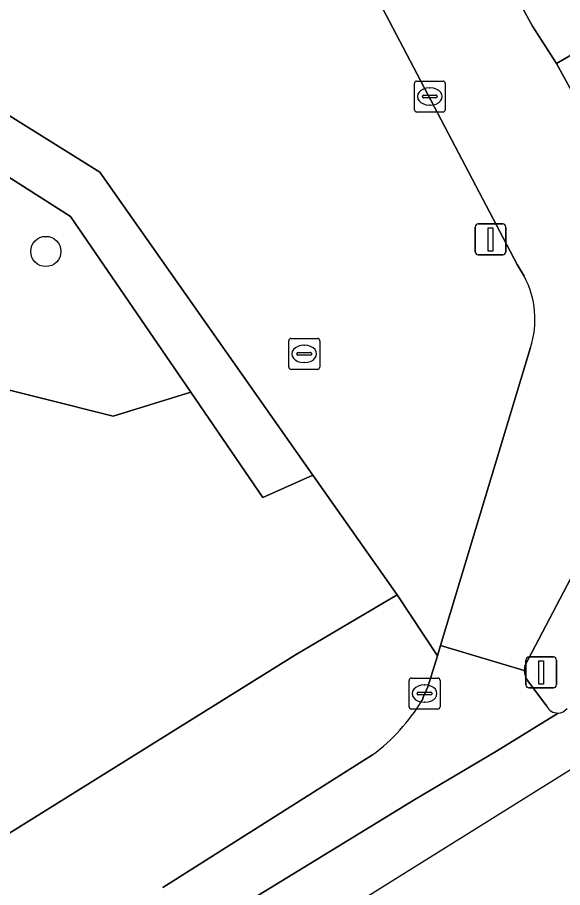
# Model space of a CAD drawing. Extents: x 159352 to 160617, y 385888 to 387323.
# Drawn here: x 159986.88 to 160004.49, y 386095.46 to 386123.6 of the extents above; entities that cross this region are included whole.
import ezdxf

# ---------------------------------------------------------------- set-up
doc = ezdxf.new("R2010")
doc.units = 0
for name, color, linetype in [('IMGEO_Berm_groen', 7, 'Continuous'), ('IMGEO_Boom', 7, 'Continuous'), ('IMGEO_Brandkraan', 7, 'Continuous'), ('IMGEO_Fietspad_gesloten', 7, 'Continuous'), ('IMGEO_Fietspad_open', 7, 'Continuous'), ('IMGEO_Groenvoorziening', 7, 'Continuous'), ('IMGEO_Haag', 7, 'Continuous'), ('IMGEO_Kolk', 7, 'Continuous'), ('IMGEO_Lichtmast', 7, 'Continuous'), ('IMGEO_Rijbaan_regionaal_gesloten', 7, 'Continuous'), ('IMGEO_Verkeerseiland_gesloten', 7, 'Continuous'), ('IMGEO_Voetpad_open', 7, 'Continuous')]:
    doc.layers.add(name, color=color, linetype=linetype)

msp = doc.modelspace()

# ---------------------------------------------------------------- linework, layer by layer
at = {"layer": 'IMGEO_Berm_groen'}
msp.add_lwpolyline([(159993.895, 386151.619), (159989.396, 386149.231), (159992.339, 386143.735), (160003.519, 386123.316), (160004.296, 386122.107), (160007.186, 386123.777), (160008.084, 386124.32)], dxfattribs=at)
at = {"layer": 'IMGEO_Boom'}
msp.add_circle((159987.795, 386116.028), 0.489, dxfattribs=at)
at = {"layer": 'IMGEO_Brandkraan'}
for p, q in [((159995.719, 386113.217), (159996.571, 386113.217)), ((159995.644, 386112.291), (159995.644, 386113.143)), ((159996.132, 386112.997), (159996.157, 386112.997)), ((159996.645, 386113.143), (159996.645, 386112.291)), ((159995.903, 386112.711), (159995.903, 386112.723)), ((159996.341, 386112.674), (159995.943, 386112.674)), ((159995.946, 386112.76), (159996.344, 386112.76)), ((159996.387, 386112.723), (159996.387, 386112.711)), ((159996.155, 386112.437), (159996.13, 386112.437)), ((159996.571, 386112.217), (159995.719, 386112.217))]:
    msp.add_line(p, q, dxfattribs=at)
for points in [[(159995.719, 386113.217), (159996.571, 386113.217)], [(159995.644, 386112.291), (159995.644, 386113.143)], [(159996.645, 386113.143), (159996.645, 386112.291)], [(159996.571, 386112.217), (159995.719, 386112.217)]]:
    msp.add_lwpolyline(points, dxfattribs=at)
for centre, radius, start, end in [((159995.721, 386113.141), 0.0765, 91.552, 178.448), ((159995.721, 386113.141), 0.0765, 91.552, 178.448), ((159996.569, 386113.141), 0.0765, 1.552, 88.448), ((159996.569, 386113.141), 0.0765, 1.552, 88.448), ((159995.943, 386112.72), 0.0403, 85.8775, 175.7526), ((159995.94, 386112.71), 0.0366, 178.938, 274.7102), ((159996.344, 386112.717), 0.043, 264.8664, 352.4533), ((159996.348, 386112.722), 0.0386, 1.7309, 96.639), ((159995.721, 386112.293), 0.0765, 181.552, 268.448), ((159995.721, 386112.293), 0.0765, 181.552, 268.448), ((159996.569, 386112.293), 0.0765, 271.552, 358.448), ((159996.569, 386112.293), 0.0765, 271.552, 358.448)]:
    msp.add_arc(centre, radius, start, end, dxfattribs=at)
for centre, major_axis, ratio, start_param, end_param in [((159996.131, 386112.717), (-0.387, 0.002), 0.722429, 4.712389, 7.853982), ((159996.156, 386112.717), (-0.39, 0.002), 0.717154, 1.570796, 4.712389)]:
    msp.add_ellipse(centre, major_axis=major_axis, ratio=ratio, start_param=start_param, end_param=end_param, dxfattribs=at)
at = {"layer": 'IMGEO_Fietspad_gesloten'}
for points in [[(160012.114, 386117.86), (160010.177, 386121.506), (160010.274, 386121.247), (160010.268, 386121.113), (160010.214, 386120.97), (160010.075, 386120.817), (160008.248, 386119.774), (160006.199, 386118.645), (160004.296, 386122.107), (160003.519, 386123.316), (159992.339, 386143.735), (159989.396, 386149.231), (159986.208, 386155.184), (159983.413, 386160.403), (159981.777, 386163.457), (159981.687, 386163.626), (159977.888, 386170.721)], [(159993.882, 386132.612), (159994.029, 386132.345), (159996.777, 386127.186), (159998.565, 386124.096), (160003.024, 386115.612), (160003.254, 386115.226)], [(160003.458, 386112.921), (160000.554, 386103.289), (160003.258, 386102.479)], [(160003.278, 386102.626), (160006.558, 386108.888), (160007.852, 386111.302)]]:
    msp.add_lwpolyline(points, dxfattribs=at)
for centre, radius, start, end in [((160000.635, 386113.833), 2.967, 342.1052, 28.0102), ((160003.808, 386102.479), 0.55, 164.5062, 179.9983)]:
    msp.add_arc(centre, radius, start, end, dxfattribs=at)
at = {"layer": 'IMGEO_Fietspad_open'}
for points in [[(160003.258, 386102.479), (160000.554, 386103.289), (160000.449, 386102.952), (160000.137, 386101.953), (160000, 386101.641), (159999.952, 386101.508)], [(160003.976, 386101.339), (160003.369, 386102.147)], [(159846.766, 386001.708), (159890.661, 386028.937), (159920.298, 386047.584), (159946.201, 386063.73), (159985.375, 386088.326), (159989.333, 386091.543), (159991.642, 386093.359), (159999.724, 386098.31), (160002.357, 386099.871), (160004.347, 386101.103)], [(159998.353, 386099.75), (159991.581, 386095.459)]]:
    msp.add_lwpolyline(points, dxfattribs=at)
for centre, radius, start, end in [((160003.819, 386102.482), 0.561, 180.3182, 216.6552), ((159994.683, 386104.694), 6.157, 306.5854, 328.838), ((160004.335, 386101.494), 0.391, 203.3151, 271.7625)]:
    msp.add_arc(centre, radius, start, end, dxfattribs=at)
at = {"layer": 'IMGEO_Groenvoorziening'}
for points in [[(159974.803, 386125.957), (159975.637, 386125.425), (159980.211, 386122.505), (159988.591, 386117.155), (159992.478, 386111.476), (159994.808, 386108.073), (159996.424, 386108.796), (159989.545, 386118.589), (159974.302, 386128.122), (159974.018, 386127.661), (159968.879, 386119.426), (159966.78, 386116.061), (159966.953, 386115.783), (159967.789, 386114.441), (159970.713, 386119.241)], [(159996.424, 386108.796), (159994.808, 386108.073), (159992.478, 386111.476), (159989.967, 386110.704), (159985.333, 386111.865), (159984.617, 386114.411), (159980.967, 386117.727), (159980.211, 386122.505), (159975.637, 386125.425), (159976.319, 386121.576), (159974.186, 386118.669), (159972.827, 386117.964), (159970.713, 386119.241), (159967.789, 386114.441), (159972.561, 386106.782), (159975.773, 386109.104), (159977.982, 386108.015), (159979.604, 386106.261), (159979.677, 386102.092), (159977.599, 386098.694), (159980.779, 386093.589), (159995.862, 386102.985), (159999.145, 386104.922)], [(159988.591, 386117.155), (159980.211, 386122.505), (159980.967, 386117.727), (159984.617, 386114.411), (159985.333, 386111.865), (159989.967, 386110.704), (159992.478, 386111.476)]]:
    msp.add_lwpolyline(points, close=True, dxfattribs=at)
at = {"layer": 'IMGEO_Haag'}
msp.add_lwpolyline([(159974.803, 386125.957), (159975.637, 386125.425), (159980.211, 386122.505), (159988.591, 386117.155), (159992.478, 386111.476), (159994.808, 386108.073), (159996.424, 386108.796), (159989.545, 386118.589), (159974.302, 386128.122), (159974.018, 386127.661), (159968.879, 386119.426), (159966.78, 386116.061), (159966.953, 386115.783), (159967.789, 386114.441), (159970.713, 386119.241)], close=True, dxfattribs=at)
at = {"layer": 'IMGEO_Kolk'}
for p, q in [((159999.704, 386120.612), (159999.704, 386121.464)), ((159999.779, 386121.538), (160000.631, 386121.538)), ((160000.705, 386121.464), (160000.705, 386120.612)), ((160000.192, 386121.318), (160000.217, 386121.318)), ((159999.963, 386121.032), (159999.963, 386121.044)), ((160000.401, 386120.995), (160000.003, 386120.995)), ((160000.006, 386121.081), (160000.404, 386121.081)), ((160000.447, 386121.044), (160000.447, 386121.032)), ((160000.631, 386120.538), (159999.779, 386120.538)), ((160000.215, 386120.758), (160000.19, 386120.758)), ((159999.534, 386101.306), (159999.534, 386102.158)), ((159999.609, 386102.232), (160000.461, 386102.232)), ((160000.022, 386102.012), (160000.047, 386102.012)), ((160000.535, 386102.158), (160000.535, 386101.306)), ((159999.793, 386101.726), (159999.793, 386101.738)), ((160000.231, 386101.689), (159999.833, 386101.689)), ((159999.836, 386101.775), (160000.234, 386101.775)), ((160000.277, 386101.738), (160000.277, 386101.726)), ((160000.045, 386101.452), (160000.02, 386101.452)), ((160000.461, 386101.232), (159999.609, 386101.232))]:
    msp.add_line(p, q, dxfattribs=at)
for points in [[(159999.704, 386120.612), (159999.704, 386121.464)], [(159999.779, 386121.538), (160000.631, 386121.538)], [(160000.705, 386121.464), (160000.705, 386120.612)], [(160000.631, 386120.538), (159999.779, 386120.538)], [(159999.534, 386101.306), (159999.534, 386102.158)], [(159999.609, 386102.232), (160000.461, 386102.232)], [(160000.535, 386102.158), (160000.535, 386101.306)], [(160000.461, 386101.232), (159999.609, 386101.232)]]:
    msp.add_lwpolyline(points, dxfattribs=at)
for centre, radius, start, end in [((159999.781, 386121.462), 0.0765, 91.552, 178.448), ((159999.781, 386121.462), 0.0765, 91.552, 178.448), ((160000.629, 386121.462), 0.0765, 1.552, 88.448), ((160000.629, 386121.462), 0.0765, 1.552, 88.448), ((160000.003, 386121.041), 0.0403, 85.8775, 175.7526), ((160000, 386121.031), 0.0366, 178.938, 274.7102), ((160000.404, 386121.038), 0.043, 264.8664, 352.4533), ((160000.408, 386121.043), 0.0386, 1.7309, 96.639), ((159999.781, 386120.614), 0.0765, 181.552, 268.448), ((159999.781, 386120.614), 0.0765, 181.552, 268.448), ((160000.629, 386120.614), 0.0765, 271.552, 358.448), ((160000.629, 386120.614), 0.0765, 271.552, 358.448), ((159999.611, 386102.156), 0.0765, 91.552, 178.448), ((159999.611, 386102.156), 0.0765, 91.552, 178.448), ((160000.459, 386102.156), 0.0765, 1.552, 88.448), ((160000.459, 386102.156), 0.0765, 1.552, 88.448), ((159999.833, 386101.735), 0.0403, 85.8775, 175.7526), ((159999.83, 386101.725), 0.0366, 178.938, 274.7102), ((160000.234, 386101.732), 0.043, 264.8664, 352.4533), ((160000.238, 386101.737), 0.0386, 1.7309, 96.639), ((159999.611, 386101.308), 0.0765, 181.552, 268.448), ((159999.611, 386101.308), 0.0765, 181.552, 268.448), ((160000.459, 386101.308), 0.0765, 271.552, 358.448), ((160000.459, 386101.308), 0.0765, 271.552, 358.448)]:
    msp.add_arc(centre, radius, start, end, dxfattribs=at)
for centre, major_axis, ratio, start_param, end_param in [((160000.191, 386121.038), (-0.387, 0.002), 0.722429, 4.712389, 7.853982), ((160000.216, 386121.038), (-0.39, 0.002), 0.717154, 1.570796, 4.712389), ((160000.021, 386101.732), (-0.387, 0.002), 0.722429, 4.712389, 7.853982), ((160000.046, 386101.732), (-0.39, 0.002), 0.717154, 1.570796, 4.712389)]:
    msp.add_ellipse(centre, major_axis=major_axis, ratio=ratio, start_param=start_param, end_param=end_param, dxfattribs=at)
at = {"layer": 'IMGEO_Lichtmast'}
for p, q in [((160001.772, 386116.918), (160002.562, 386116.918)), ((160002.562, 386116.918), (160001.772, 386116.918)), ((160001.672, 386116.018), (160001.672, 386116.818)), ((160001.672, 386116.818), (160001.672, 386116.018)), ((160002.662, 386116.818), (160002.662, 386116.018)), ((160002.662, 386116.018), (160002.662, 386116.818)), ((160002.562, 386115.918), (160001.772, 386115.918)), ((160001.772, 386115.918), (160002.562, 386115.918)), ((160003.307, 386102.016), (160003.307, 386102.816)), ((160003.307, 386102.816), (160003.307, 386102.016)), ((160003.407, 386102.916), (160004.197, 386102.916)), ((160004.197, 386102.916), (160003.407, 386102.916)), ((160004.297, 386102.816), (160004.297, 386102.016)), ((160004.297, 386102.016), (160004.297, 386102.816)), ((160004.197, 386101.916), (160003.407, 386101.916)), ((160003.407, 386101.916), (160004.197, 386101.916))]:
    msp.add_line(p, q, dxfattribs=at)
for points in [[(160002.092, 386116.793), (160002.242, 386116.793), (160002.242, 386116.043), (160002.092, 386116.043), (160002.092, 386116.793)], [(160003.727, 386102.791), (160003.877, 386102.791), (160003.877, 386102.041), (160003.727, 386102.041), (160003.727, 386102.791)]]:
    msp.add_lwpolyline(points, dxfattribs=at)
for centre, start, end in [((160001.772, 386116.818), 90, 180), ((160001.772, 386116.818), 90, 180), ((160002.562, 386116.818), 0, 90), ((160002.562, 386116.818), 360, 90), ((160001.772, 386116.018), 180, 270), ((160001.772, 386116.018), 180, 270), ((160002.562, 386116.018), 270, 0), ((160002.562, 386116.018), 270, 0), ((160003.407, 386102.816), 90, 180), ((160003.407, 386102.816), 90, 180), ((160004.197, 386102.816), 0, 90), ((160004.197, 386102.816), 360, 90), ((160003.407, 386102.016), 180, 270), ((160003.407, 386102.016), 180, 270), ((160004.197, 386102.016), 270, 0), ((160004.197, 386102.016), 270, 0)]:
    msp.add_arc(centre, 0.1, start, end, dxfattribs=at)
at = {"layer": 'IMGEO_Rijbaan_regionaal_gesloten'}
for points in [[(159680.589, 385901.515), (159678.374, 385900.403), (159677.09, 385899.832), (159676.054, 385899.376), (159674.34, 385898.621), (159673.604, 385898.41), (159672.377, 385898.152), (159671.133, 385898.005), (159669.88, 385897.969), (159668.841, 385898.033), (159672.265, 385892.74), (159701.42, 385910.447), (159730.336, 385928.01), (160003.316, 386098.383), (160029.667, 386114.83), (160338.731, 386306.963), (160519.651, 386421.283), (160554.007, 386449.857), (160584.37, 386476.501)], [(160004.347, 386101.103), (160002.357, 386099.871), (159999.724, 386098.31), (159991.642, 386093.359), (159989.333, 386091.543), (159985.375, 386088.326), (159946.201, 386063.73), (159920.298, 386047.584), (159890.661, 386028.937), (159846.766, 386001.708), (159807.266, 385976.872), (159789.753, 385966.056), (159732.868, 385930.223), (159726.624, 385926.948)]]:
    msp.add_lwpolyline(points, dxfattribs=at)
msp.add_arc((160004.332, 386101.497), 0.395, 272.1314, 321.9241, dxfattribs=at)
at = {"layer": 'IMGEO_Verkeerseiland_gesloten'}
for points in [[(160006.558, 386108.888), (160003.278, 386102.626)], [(160003.369, 386102.147), (160003.976, 386101.339)]]:
    msp.add_lwpolyline(points, dxfattribs=at)
for centre, radius, start, end in [((160003.808, 386102.479), 0.55, 164.5062, 179.9983), ((160003.819, 386102.482), 0.561, 180.3182, 216.6552), ((160004.335, 386101.494), 0.391, 203.3151, 271.7625), ((160004.332, 386101.497), 0.395, 272.1314, 321.9241)]:
    msp.add_arc(centre, radius, start, end, dxfattribs=at)
at = {"layer": 'IMGEO_Voetpad_open'}
for points in [[(159974.302, 386128.122), (159989.545, 386118.589), (159996.424, 386108.796), (159999.145, 386104.922), (160000.449, 386102.952), (160000.554, 386103.289), (160003.458, 386112.921)], [(160003.254, 386115.226), (160003.024, 386115.612), (159998.565, 386124.096), (159996.777, 386127.186), (159996.283, 386127.359), (159994.404, 386127.83)], [(160008.084, 386124.32), (160007.186, 386123.777), (160004.296, 386122.107), (160006.199, 386118.645), (160008.248, 386119.774)], [(159999.952, 386101.508), (160000, 386101.641), (160000.137, 386101.953), (160000.449, 386102.952), (159999.145, 386104.922), (159995.862, 386102.985), (159980.779, 386093.589), (159979.448, 386092.76), (159979.433, 386092.751), (159959.343, 386080.17), (159935.955, 386065.556), (159935.623, 386065.337), (159934.48, 386064.58), (159934.371, 386064.508), (159916.785, 386053.532)], [(159991.581, 386095.459), (159998.353, 386099.75)]]:
    msp.add_lwpolyline(points, dxfattribs=at)
for centre, radius, start, end in [((160000.635, 386113.833), 2.967, 342.1052, 28.0102), ((159994.683, 386104.694), 6.157, 306.5854, 328.838)]:
    msp.add_arc(centre, radius, start, end, dxfattribs=at)

doc.saveas('drawing.dxf')
